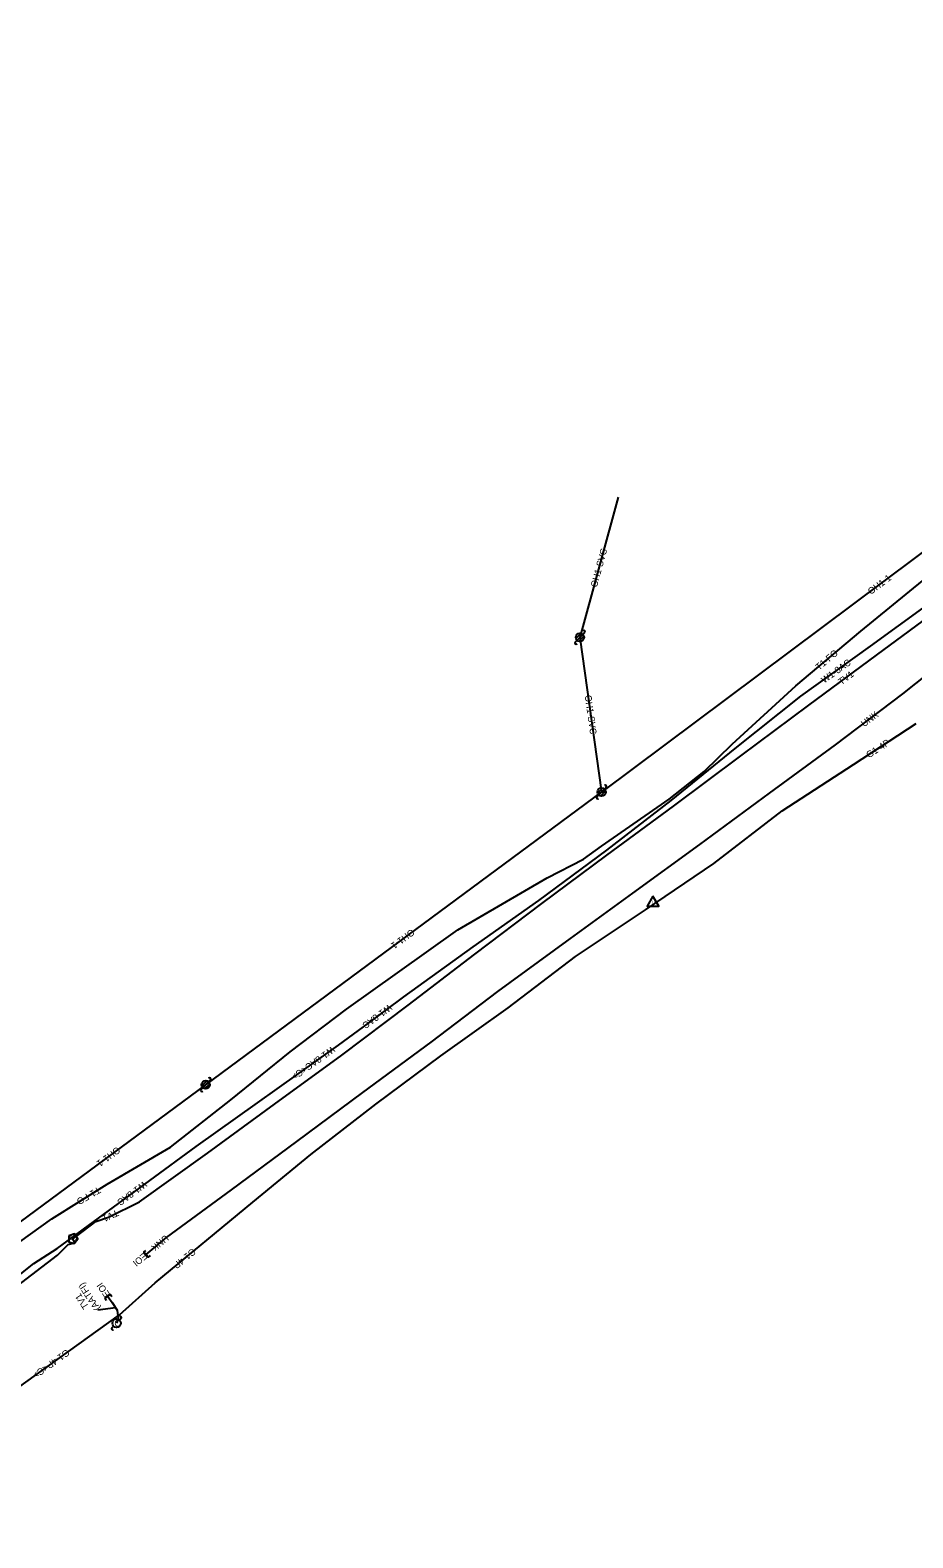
# Model space of a CAD drawing. Extents: x 1467615 to 2003689, y 770235 to 1108726.
# Drawn here: x 1471138 to 1471667, y 1107523 to 1108427 of the extents above; entities that cross this region are included whole.
import ezdxf

# ---------------------------------------------------------------- set-up
doc = ezdxf.new("R2010")
doc.units = 0
for name, color, linetype in [('RD_EX_SU_Gas', 7, 'Continuous'), ('RD_EX_SU_H2O', 7, 'Continuous'), ('RD_EX_SU_Misc', 7, 'Continuous'), ('RD_EX_SU_Ovhd', 7, 'Continuous'), ('RD_EX_SU_Pole', 7, 'Continuous'), ('RD_EX_SU_Telecom', 7, 'Continuous'), ('RD_EX_SU_TX_Gas', 7, 'Continuous'), ('RD_EX_SU_TX_H2O', 7, 'Continuous'), ('RD_EX_SU_TX_Misc', 7, 'Continuous'), ('RD_EX_SU_TX_Ovhd', 7, 'Continuous'), ('RD_EX_SU_TX_Telecom', 7, 'Continuous')]:
    doc.layers.add(name, color=color, linetype=linetype)

msp = doc.modelspace()

# ---------------------------------------------------------------- linework, layer by layer
at = {"layer": 'RD_EX_SU_Gas'}
msp.add_line((1471112.32, 1107599.55), (1471191.58, 1107656.41), dxfattribs=at)
msp.add_lwpolyline([(1471191.58, 1107656.41), (1471213.08, 1107675.74), (1471271.62, 1107724), (1471306.4, 1107752.73), (1471345.32, 1107782.88), (1471384.38, 1107811.86), (1471424.61, 1107840.65), (1471465.1, 1107871.34), (1471507.08, 1107899.43), (1471547.94, 1107927.26), (1471588.96, 1107958.83), (1471631.67, 1107986.48), (1471669.33, 1108011.05)], dxfattribs=at)
at = {"layer": 'RD_EX_SU_H2O'}
for points in [[(1471323.03, 1107818.22), (1471340.87, 1107831.49), (1471362.23, 1107847.13), (1471403.61, 1107877.12), (1471443.14, 1107904.99), (1471483.85, 1107935.18), (1471522.37, 1107964.91), (1471560.84, 1107996.16), (1471600.25, 1108027.51), (1471642, 1108057.42), (1471675.53, 1108081.94), (1471722.92, 1108116.59), (1471763.85, 1108145.13), (1471803.3, 1108173.98), (1471844.24, 1108203.67), (1471884.76, 1108233.33), (1471921.16, 1108259.24), (1471965.59, 1108292.15), (1472005.33, 1108320.98), (1472047.09, 1108351.35), (1472088.71, 1108381.47), (1472127.39, 1108411.43), (1472130.97, 1108413.48), (1472151.77, 1108426.93)], [(1471154.39, 1107696.21), (1471237.54, 1107757.44), (1471323.03, 1107818.22)], [(1470917.91, 1107522.75), (1470951.98, 1107547.6), (1470998.61, 1107582.23), (1471035.71, 1107610.76), (1471071.43, 1107635.64), (1471077.74, 1107640.99), (1471084.33, 1107647.64), (1471091.24, 1107654.14), (1471127.58, 1107676.99), (1471140.26, 1107687.23), (1471154.39, 1107696.21)]]:
    msp.add_lwpolyline(points, dxfattribs=at)
at = {"layer": 'RD_EX_SU_Misc'}
msp.add_lwpolyline([(1471207.58, 1107692.59), (1471219.94, 1107702.88), (1471258.76, 1107731.49), (1471298.01, 1107760.48), (1471337.65, 1107789.92), (1471378.56, 1107820), (1471418.51, 1107850.43), (1471459.84, 1107880.64), (1471499.51, 1107909.39), (1471539.56, 1107938.51), (1471581.41, 1107969.3), (1471620.91, 1107998.32), (1471661.32, 1108028.89), (1471700.34, 1108059.81)], dxfattribs=at)
msp.add_lwpolyline([(1471511.52, 1107907.64), (1471508.06, 1107901.64), (1471514.99, 1107901.64)], close=True, dxfattribs=at)
at = {"layer": 'RD_EX_SU_Ovhd'}
for p, q in [((1471813.87, 1108219.05), (1471480.69, 1107970)), ((1471490.56, 1108146.76), (1471467.72, 1108062.78)), ((1471467.72, 1108062.78), (1471480.69, 1107970)), ((1471243.35, 1107794.47), (1471480.69, 1107970)), ((1471127.79, 1107708.82), (1471243.35, 1107794.47))]:
    msp.add_line(p, q, dxfattribs=at)
at = {"layer": 'RD_EX_SU_Pole'}
for p, q in [((1471464.89, 1108059.95), (1471465.96, 1108061.01)), ((1471465.31, 1108062.14), (1471468.37, 1108065.2)), ((1471465.96, 1108061.01), (1471469.49, 1108064.55)), ((1471467.08, 1108060.37), (1471470.14, 1108063.43)), ((1471469.49, 1108064.55), (1471470.55, 1108065.61)), ((1471477.86, 1107967.17), (1471478.92, 1107968.23)), ((1471478.27, 1107969.35), (1471481.34, 1107972.42)), ((1471478.92, 1107968.23), (1471482.46, 1107971.77)), ((1471480.04, 1107967.59), (1471483.1, 1107970.65)), ((1471482.46, 1107971.77), (1471483.52, 1107972.83)), ((1471240.94, 1107793.82), (1471244, 1107796.88)), ((1471241.59, 1107792.7), (1471245.12, 1107796.23)), ((1471245.12, 1107796.23), (1471246.18, 1107797.3)), ((1471240.53, 1107791.64), (1471241.59, 1107792.7)), ((1471242.71, 1107792.05), (1471245.77, 1107795.11)), ((1471191.66, 1107653.26), (1471192.72, 1107654.32)), ((1471187.06, 1107648.67), (1471188.13, 1107649.73))]:
    msp.add_line(p, q, dxfattribs=at)
for centre in [(1471467.72, 1108062.78), (1471480.69, 1107970), (1471243.35, 1107794.47), (1471189.89, 1107651.5)]:
    msp.add_circle(centre, 2.5, dxfattribs=at)
for centre, start, end in [((1471465.43, 1108059.42), 135, 315), ((1471470.02, 1108066.14), 315, 135), ((1471482.99, 1107973.36), 315, 135), ((1471478.39, 1107966.64), 135, 315), ((1471245.65, 1107797.83), 315, 135), ((1471241.06, 1107791.11), 135, 315), ((1471192.19, 1107654.85), 315, 135), ((1471187.59, 1107648.14), 135, 315)]:
    msp.add_arc(centre, 0.75, start, end, dxfattribs=at)
at = {"layer": 'RD_EX_SU_Telecom'}
msp.add_line((1470995.36, 1107571.25), (1471154.52, 1107692.22), dxfattribs=at)
for points in [[(1471112.55, 1107686.55), (1471151.17, 1107714.12), (1471184.27, 1107734.79), (1471222.16, 1107756.99), (1471258.32, 1107785.5), (1471293.9, 1107814.19), (1471327.85, 1107839.8), (1471358.41, 1107861.56), (1471394.55, 1107887.31), (1471448.08, 1107918.57), (1471469.78, 1107929.82), (1471480.63, 1107937.59), (1471521.26, 1107965.78), (1471542.13, 1107982.37), (1471559.02, 1107998.7), (1471597.22, 1108033.78), (1471636.03, 1108066.43), (1471673.16, 1108096.7)], [(1471154.52, 1107692.22), (1471160.85, 1107698.67), (1471164.96, 1107699.67), (1471163.66, 1107702.13), (1471165.76, 1107703.56), (1471177.49, 1107712.38), (1471185.04, 1107715.12), (1471203.75, 1107724.22), (1471244.39, 1107753.37), (1471284.67, 1107782.76), (1471324.99, 1107812.32), (1471364.81, 1107842.26), (1471404.61, 1107872.82), (1471444.8, 1107903.1), (1471483.88, 1107932.12), (1471523.8, 1107961.56), (1471564.22, 1107991.82), (1471604.98, 1108022.14), (1471645.55, 1108052.05), (1471685.16, 1108081.37)], [(1471184.63, 1107667.56), (1471187.19, 1107663.88), (1471190.21, 1107659.32), (1471190.85, 1107654.1), (1471189.89, 1107651.5)]]:
    msp.add_lwpolyline(points, dxfattribs=at)
msp.add_lwpolyline([(1471161.24, 1107703.9), (1471161.23, 1107700.37), (1471164.58, 1107699.28), (1471166.66, 1107702.13), (1471164.59, 1107704.98)], close=True, dxfattribs=at)
at = {"layer": 'RD_EX_SU_TX_Misc'}
msp.add_lwpolyline([(1471210.01, 1107692.01), (1471208.86, 1107691.05), (1471206.3, 1107694.13), (1471207.45, 1107695.09)], dxfattribs=at)
at = {"layer": 'RD_EX_SU_TX_Telecom'}
msp.add_line((1471178.71, 1107659.44), (1471189.19, 1107660.85), dxfattribs=at)
msp.add_lwpolyline([(1471183.85, 1107665.19), (1471182.99, 1107666.42), (1471186.27, 1107668.7), (1471187.13, 1107667.47)], dxfattribs=at)

# ---------------------------------------------------------------- texts
at = {"layer": 'RD_EX_SU_Misc'}
msp.add_text('U', height=2.4, dxfattribs=at).set_placement((1471510.77, 1107902.44))
at = {"layer": 'RD_EX_SU_Pole'}
msp.add_text('O', height=4, dxfattribs=at).set_placement((1471188.6, 1107649.5))
at = {"layer": 'RD_EX_SU_Telecom'}
msp.add_text('C', height=4, rotation=53.89772, dxfattribs=at).set_placement((1471164.55, 1107699.96))
at = {"layer": 'RD_EX_SU_TX_Gas'}
for s, rotation, p in [('G1-4P', 33.12457, (1471640.97, 1107990.16)), ('G1-4P', 219.49899, (1471235.39, 1107696.73)), ('G1-4P<C>', 215.65472, (1471159.91, 1107636.15))]:
    msp.add_text(s, height=4, rotation=rotation, dxfattribs=at).set_placement(p)
at = {"layer": 'RD_EX_SU_TX_H2O'}
for s, rotation, p in [('W1-8AC', 35.62212, (1471614.2, 1108035.04)), ('W1-8AC', 216.19804, (1471353.13, 1107842.95)), ('W1-8AC<C>', 215.41331, (1471318.95, 1107817.78)), ('W1-8AC', 216.36683, (1471206.13, 1107736.93))]:
    msp.add_text(s, height=4, rotation=rotation, dxfattribs=at).set_placement(p)
at = {"layer": 'RD_EX_SU_TX_Misc'}
for s, rotation, p in [('UNK', 37.10693, (1471638.12, 1108008.83)), ('UNK', 219.79338, (1471219.05, 1107704.75)), ('EOI', 219.7929, (1471206.31, 1107694.13))]:
    msp.add_text(s, height=4, rotation=rotation, dxfattribs=at).set_placement(p)
at = {"layer": 'RD_EX_SU_TX_Ovhd'}
for s, rotation, p in [('OH1-SVC', 74.78522, (1471477.87, 1108092.48)), ('OH1-1', 36.77797, (1471642.16, 1108088.2)), ('OH1-SVC', 277.95479, (1471470.58, 1108027.9)), ('OH1-1', 216.48688, (1471366.69, 1107888.18)), ('OH1-1', 216.54165, (1471190.24, 1107757.59))]:
    msp.add_text(s, height=4, rotation=rotation, dxfattribs=at).set_placement(p)
at = {"layer": 'RD_EX_SU_TX_Telecom'}
for s, rotation, p in [('T1-FO', 40.07604, (1471611.05, 1108042.8)), ('TV1', 36.3936, (1471624.46, 1108034.02)), ('T1-FO', 210.36705, (1471178.86, 1107733.49)), ('TV1', 204.18284, (1471189.95, 1107719.75)), ('TV1', 123.44751, (1471173.47, 1107661.55)), ('(AATFI)', 123.44751, (1471180.36, 1107660.58)), ('EOI', 124.82594, (1471186.28, 1107668.7))]:
    msp.add_text(s, height=4, rotation=rotation, dxfattribs=at).set_placement(p)

doc.saveas('drawing.dxf')
